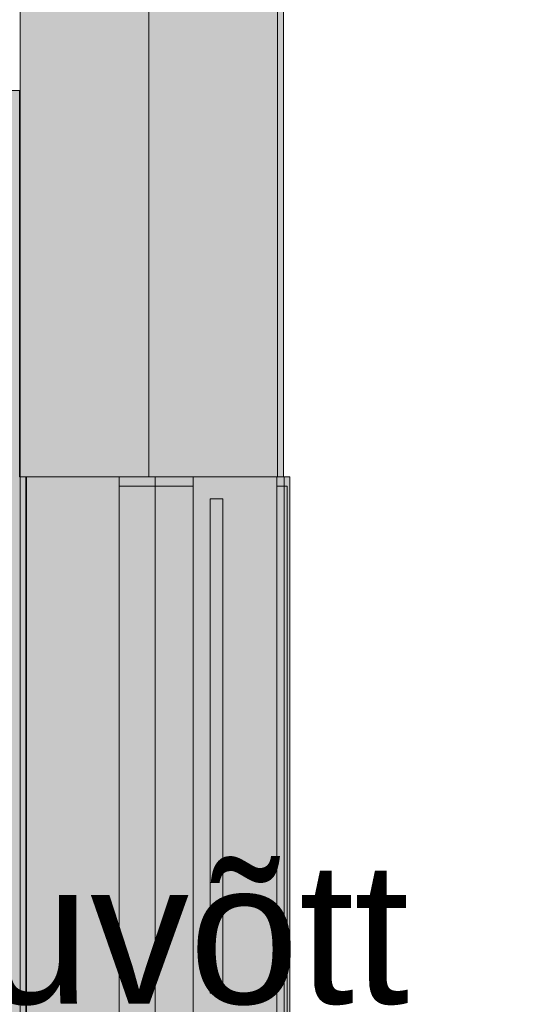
# Model space of a CAD drawing. Header units: millimetres. Extents: x -469965 to -394737, y -22321 to 14469.
# Tile 424 of 425: x -398731 to -397930, y 4103 to 5632. Entities that reach past the tile are written whole.
import ezdxf
from ezdxf.enums import TextEntityAlignment as Align

# ---------------------------------------------------------------- set-up
doc = ezdxf.new("R2010")
doc.units = ezdxf.units.MM
doc.header["$MEASUREMENT"] = 0
for name, color, linetype in [('A-AREA.IFC Model', 7, 'Continuous'), ('New_A-GLAZ-CURT.IFC Model', 7, 'Continuous'), ('New_A-GLAZ.IFC Model', 7, 'Continuous'), ('New_A-WALL.IFC Model', 7, 'Continuous')]:
    doc.layers.add(name, color=color, linetype=linetype)
for name, color, linetype, lineweight in [('ARCHICAD Zone Stamps_Pen_No__1', 7, 'Continuous', 13), ('New_A-GLAZ-CURT.IFC Model_Pen_No__1', 7, 'Continuous', 13), ('New_A-GLAZ.IFC Model_Pen_No__1', 7, 'Continuous', 13), ('New_A-WALL.IFC Model_Pen_No__1', 7, 'Continuous', 13)]:
    doc.layers.add(name, color=color, linetype=linetype, lineweight=lineweight)
doc.layers.add('New_A-WALL.IFC Model_Pen_No__160', color=7, linetype='Continuous', lineweight=0, true_color=0xe8e8e8)
doc.styles.add('GENERATED_STYLE_1', font='arial.ttf')

# ---------------------------------------------------------------- blocks, each defined once
blk = doc.blocks.new('Toiduproovide vastuvõtt_138_40', base_point=(-401388.8, 4374.2))
at = {"layer": 'A-AREA.IFC Model', "linetype": 'Continuous', "lineweight": 0, "true_color": 0xf1e8dc}
blk.add_hatch(color=254, dxfattribs=at).paths.add_polyline_path([(-398721.3, 4922.5), (-398731.3, 4922.5), (-398731.3, 5522.5), (-400589.3, 5522.5), (-401481.1, 5522.5), (-401481.1, 2739.7), (-398731.3, 2739.7), (-398731.3, 3122.5), (-398721.3, 3122.5)])
at = {"layer": 'ARCHICAD Zone Stamps_Pen_No__1', "color": 7, "lineweight": 13, "style": 'GENERATED_STYLE_1'}
for tag, p in [('ROOM_NAME', (-401388.8, 4323.9)), ('ROOM_NUMBER', (-401388.8, 3978.2)), ('ROOM_AREA', (-401388.8, 3632.5))]:
    blk.add_attdef(tag, text='', height=220, dxfattribs=at).set_placement(p, align=Align.TOP_LEFT)
blk = doc.blocks.new('Wall_30', base_point=(-398530.8, 7622))
at = {"layer": 'New_A-WALL.IFC Model_Pen_No__160', "linetype": 'Continuous', "lineweight": 0, "true_color": 0x747474}
for points in [[(-398330.3, 7822.5), (-398330.3, 4922.5), (-398321.3, 4922.5), (-398321.3, 7831.5)], [(-398530.3, 7622.5), (-398530.3, 4922.5), (-398330.3, 4922.5), (-398330.3, 7822.5)], [(-398730.3, 7422.5), (-398730.3, 4922.5), (-398530.3, 4922.5), (-398530.3, 7622.5)]]:
    blk.add_hatch(color=8, dxfattribs=at).paths.add_polyline_path(points)
at = {"layer": 'New_A-WALL.IFC Model_Pen_No__1', "color": 7, "linetype": 'Continuous', "lineweight": 13}
for p, q in [((-398330.3, 7822.5), (-398330.3, 4922.5)), ((-398530.3, 7622.5), (-398530.3, 4922.5))]:
    blk.add_line(p, q, dxfattribs=at)
at = {"layer": 'New_A-WALL.IFC Model_Pen_No__1', "color": 7, "linetype": 'Continuous', "lineweight": 13, "flags": 128}
for points in [[(-398321.3, 4922.5), (-398321.3, 7831.5)], [(-398730.3, 7422.5), (-398730.3, 4922.5)], [(-398730.3, 4922.5), (-398321.3, 4922.5)]]:
    blk.add_lwpolyline(points, dxfattribs=at)
blk = doc.blocks.new('IFC Extruded_25')
at = {"layer": 'New_A-GLAZ-CURT.IFC Model_Pen_No__1', "color": 7, "linetype": 'Continuous', "lineweight": 13}
for p, q in [((383.75, 10), (-383.75, 10)), ((-383.75, 10), (-383.75, -10)), ((383.75, -10), (383.75, 10)), ((-383.75, -10), (383.75, -10))]:
    blk.add_line(p, q, dxfattribs=at)
blk = doc.blocks.new('Model Element 2')
at = {"layer": 'New_A-GLAZ.IFC Model_Pen_No__1', "color": 7, "linetype": 'Continuous', "lineweight": 13}
for p, q in [((15, -500), (15, -484)), ((15, -484), (1805, -484)), ((0, -630), (0, -500)), ((0, -500), (1820, -500)), ((0, -630), (1820, -630)), ((15, -745), (15, -630)), ((1820, -745), (0, -745)), ((0, -745), (0, -899)), ((0, -899), (1820, -899))]:
    blk.add_line(p, q, dxfattribs=at)

msp = doc.modelspace()

# ---------------------------------------------------------------- hatches: boundary and pattern name
at = {"layer": 'New_A-WALL.IFC Model_Pen_No__160', "linetype": 'Continuous', "lineweight": 0, "true_color": 0x747474}
for points in [[(-398720.3, 4922.5), (-398720.3, 3122.5), (-398520.3, 3122.5), (-398520.3, 4922.5)], [(-398520.3, 4922.5), (-398520.3, 3122.5), (-398320.3, 3122.5), (-398320.3, 4922.5)], [(-398320.3, 4922.5), (-398320.3, 3122.5), (-398311.3, 3122.5), (-398311.3, 4922.5)]]:
    msp.add_hatch(color=8, dxfattribs=at).paths.add_polyline_path(points)

# ---------------------------------------------------------------- linework, layer by layer
at = {"layer": 'A-AREA.IFC Model', "color": 254, "linetype": 'Continuous', "lineweight": 0, "true_color": 0xf1e8dc, "flags": 128}
msp.add_lwpolyline([(-398721.3, 4922.5), (-398731.3, 4922.5), (-398731.3, 5522.5), (-400589.3, 5522.5), (-401481.1, 5522.5), (-401481.1, 2739.7), (-398731.3, 2739.7), (-398731.3, 3122.5), (-398721.3, 3122.5)], close=True, dxfattribs=at)
at = {"layer": 'New_A-WALL.IFC Model_Pen_No__1', "color": 7, "linetype": 'Continuous', "lineweight": 13}
for p, q in [((-398520.3, 4922.5), (-398520.3, 3122.5)), ((-398320.3, 4922.5), (-398320.3, 3122.5))]:
    msp.add_line(p, q, dxfattribs=at)
for points in [[(-398720.3, 4922.5), (-398720.3, 3122.5)], [(-398311.3, 4922.5), (-398720.3, 4922.5)], [(-398311.3, 3122.5), (-398311.3, 4922.5)]]:
    msp.add_lwpolyline(points, dxfattribs=at)

# ---------------------------------------------------------------- block references
at = {"layer": 'A-AREA.IFC Model', "color": 7, "linetype": 'Continuous', "lineweight": 13}
ref = msp.add_blockref('Toiduproovide vastuvõtt_138_40', (-401388.8, 4374.2), dxfattribs=at)
ref.add_attrib('ROOM_NAME', 'Toiduproovide vastuvõtt', dxfattribs={"layer": 'ARCHICAD Zone Stamps_Pen_No__1', "color": 7, "lineweight": 13, "height": 220, "style": 'GENERATED_STYLE_1'}).set_placement((-401388.8, 4323.9), align=Align.TOP_LEFT)
at = {"layer": 'New_A-GLAZ-CURT.IFC Model', "color": 104, "linetype": 'Continuous', "lineweight": 20, "true_color": 0x029e21, "zscale": 1000, "rotation": 90}
msp.add_blockref('IFC Extruded_25', (-398425.3, 4504.3), dxfattribs=at)
msp.add_blockref('IFC Extruded_25', (-398425.3, 4504.3), dxfattribs=at)
msp.add_blockref('IFC Extruded_25', (-398425.3, 4504.3), dxfattribs=at)
msp.add_blockref('IFC Extruded_25', (-398425.3, 4504.3), dxfattribs=at)
at = {"layer": 'New_A-GLAZ.IFC Model', "color": 104, "linetype": 'Continuous', "lineweight": 20, "true_color": 0x029e21, "zscale": 1000, "rotation": 270}
msp.add_blockref('Model Element 2', (-397831.3, 4922.5), dxfattribs=at)
at = {"layer": 'New_A-WALL.IFC Model', "color": 7, "lineweight": 35}
msp.add_blockref('Wall_30', (-398530.8, 7622), dxfattribs=at)

doc.saveas('drawing.dxf')
